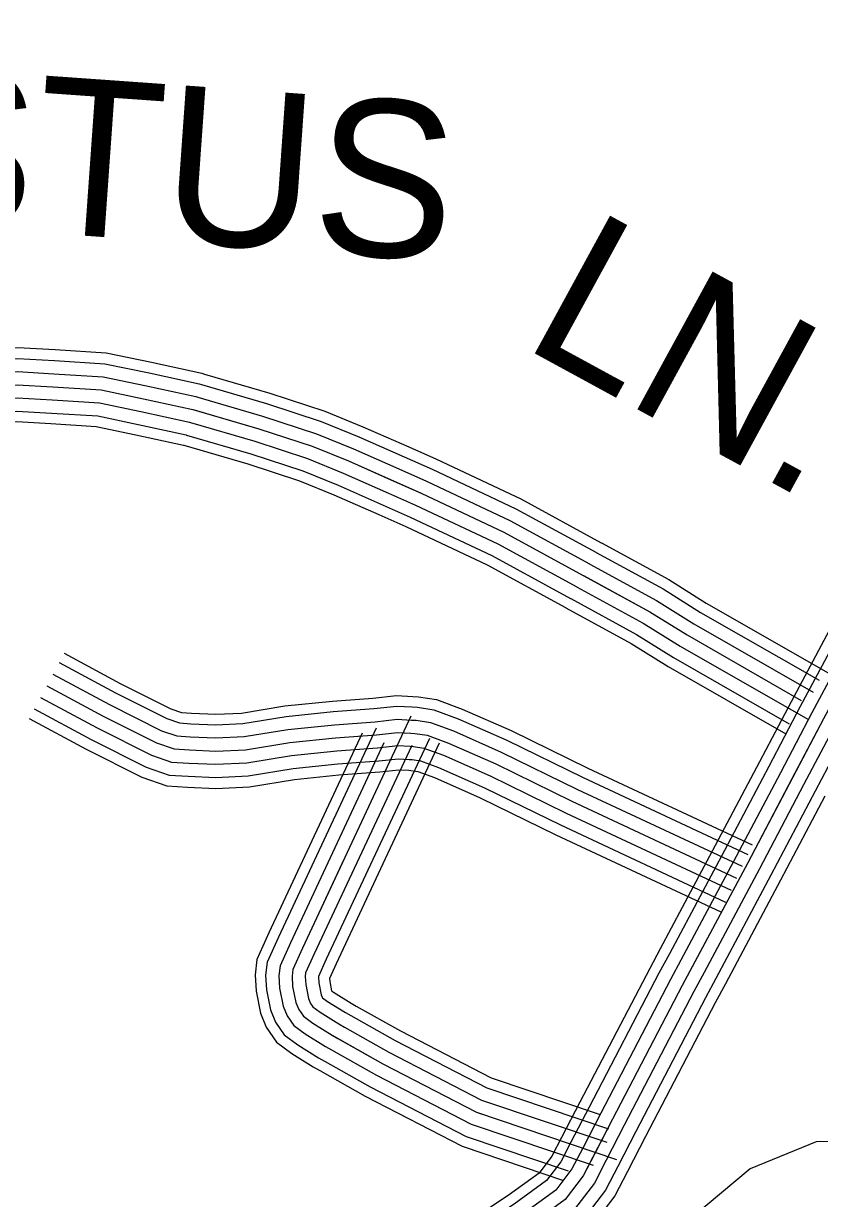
# Model space of a CAD drawing. Extents: x 1551132 to 1791609, y 378168 to 563823.
# Drawn here: x 1641403 to 1643278, y 433226 to 435995 of the extents above; entities that cross this region are included whole.
import ezdxf

# ---------------------------------------------------------------- set-up
doc = ezdxf.new("R2010")
doc.units = 0
for name, color, linetype in [('DESIGN - ROW - Right-of-Way and Easement Labels', 7, 'Continuous'), ('DESIGN - TRANSPORTATION - Text', 7, 'Continuous'), ('SURVEY - CONTROL with Text', 7, 'Continuous'), ('SURVEY - TRANSPORTATION - Roads', 7, 'Continuous')]:
    doc.layers.add(name, color=color, linetype=linetype)

msp = doc.modelspace()

# ---------------------------------------------------------------- linework, layer by layer
at = {"layer": 'DESIGN - TRANSPORTATION - Text'}
msp.add_lwpolyline([(1643790.259, 434164.897), (1643797.226, 434096.112), (1643792.526, 434040.077), (1643820.95, 433917.524), (1643831.858, 433831.247), (1643833.2, 433779.146), (1643838.566, 433728.994), (1643822.075, 433689.135), (1643797.467, 433639.35), (1643750.51, 433559.806), (1643699.294, 433460.279), (1643634.679, 433406.986), (1643590.472, 433387.502), (1643554.306, 433371.926), (1643508.149, 433356.476), (1643464.225, 433359.026), (1643436.001, 433362.509), (1643392.293, 433359.918), (1643270.396, 433359.426), (1643115.25, 433295.199), (1642975.545, 433178.746)], dxfattribs=at)
at = {"layer": 'SURVEY - CONTROL with Text'}
for points in [[(1644081.205, 437992.523), (1644088.688, 437922.396), (1644111.529, 437766.067), (1644156.011, 437559.536), (1644173.327, 437467.309), (1644178.452, 437349.148), (1644172.819, 437130.942), (1644152.652, 436840.759), (1644144.352, 436532.476), (1644138.352, 436264.219), (1644124.469, 436012.038), (1644117.961, 435944.011), (1644097.378, 435866.059), (1644022.263, 435720.413), (1643900.491, 435488.999), (1643734.178, 435185.799), (1643563.807, 434876.632), (1643450.143, 434659.168), (1643287.83, 434355.952), (1643109.234, 434016.801), (1642955.02, 433727.535), (1642790.616, 433412.319), (1642721.592, 433278.648), (1642679.16, 433222.872)], [(1643372.044, 434697.003), (1643211.24, 434396.62), (1643136.75, 434255.158)], [(1643393.836, 434685.336), (1643233.073, 434385.028), (1643158.616, 434243.641)], [(1643421.16, 434670.71), (1643260.447, 434370.494), (1643186.049, 434229.19)], [(1643448.493, 434656.077), (1643287.83, 434355.952), (1643213.473, 434214.748)], [(1643475.825, 434641.443), (1643315.212, 434341.41), (1643240.897, 434200.306)], [(1643503.15, 434626.818), (1643342.587, 434326.876), (1643268.33, 434185.856)], [(1643136.758, 434255.174), (1643032.61, 434057.402), (1642902.747, 433813.813)], [(1643158.624, 434243.657), (1643054.451, 434045.835), (1642924.554, 433802.179)], [(1643186.057, 434229.207), (1643081.843, 434031.318), (1642951.904, 433787.595)], [(1643213.481, 434214.765), (1643109.234, 434016.801), (1642979.261, 433773.012)], [(1643240.906, 434200.323), (1643136.625, 434002.284), (1643006.619, 433758.428)], [(1643268.338, 434185.873), (1643164.016, 433987.767), (1643033.968, 433743.844)], [(1643291.088, 434173.889), (1643186.74, 433975.734), (1643056.66, 433731.744)], [(1642902.755, 433813.821), (1642878.314, 433767.986), (1642713.651, 433452.261), (1642670.927, 433369.518)], [(1642924.563, 433802.187), (1642900.18, 433756.461), (1642735.584, 433440.878), (1642692.885, 433358.176)], [(1642951.912, 433787.604), (1642927.596, 433741.994), (1642763.1, 433426.602), (1642720.434, 433343.959)], [(1642979.27, 433773.02), (1642955.02, 433727.535), (1642790.616, 433412.319), (1642747.975, 433329.733)], [(1643006.627, 433758.436), (1642982.445, 433713.077), (1642818.132, 433398.035), (1642775.516, 433315.508)], [(1643033.977, 433743.853), (1643009.861, 433698.61), (1642845.648, 433383.76), (1642803.065, 433301.291)], [(1643056.668, 433731.752), (1643032.61, 433686.618), (1642868.472, 433371.909), (1642825.915, 433289.491)], [(1642670.927, 433369.534), (1642648.011, 433325.141), (1642617.853, 433285.507), (1642545.213, 433232.647), (1642401.408, 433137.511), (1642324.285, 433090.552)], [(1642692.885, 433358.192), (1642668.977, 433311.891), (1642635.328, 433267.656), (1642559.313, 433212.338), (1642414.658, 433116.636), (1642337.134, 433069.443)], [(1642720.434, 433343.975), (1642695.285, 433295.274), (1642657.244, 433245.264), (1642576.987, 433186.863), (1642431.274, 433090.46), (1642353.259, 433042.959)], [(1642747.975, 433329.75), (1642721.592, 433278.648), (1642679.16, 433222.872), (1642594.67, 433161.387), (1642447.89, 433064.284), (1642369.375, 433016.483)], [(1642775.516, 433315.524), (1642747.9, 433262.023), (1642701.076, 433200.48), (1642612.353, 433135.911), (1642464.506, 433038.109), (1642385.492, 432990.007)], [(1642803.065, 433301.307), (1642774.208, 433245.406), (1642722.992, 433178.088), (1642630.028, 433110.436), (1642481.123, 433011.933), (1642401.616, 432963.523)], [(1642825.915, 433289.507), (1642796.024, 433231.614), (1642741.175, 433159.52), (1642644.694, 433089.31), (1642494.914, 432990.216), (1642414.991, 432941.556)]]:
    msp.add_lwpolyline(points, dxfattribs=at)
at = {"layer": 'SURVEY - TRANSPORTATION - Roads'}
for points in [[(1641307.535, 435228.732), (1641389.725, 435231.524), (1641477.864, 435226.474), (1641598.311, 435218.965), (1641704.592, 435196.615), (1641823.573, 435170.764), (1641829.656, 435168.989)], [(1641308.41, 435203.031), (1641389.433, 435205.782), (1641476.322, 435200.806), (1641594.845, 435193.415), (1641699.209, 435171.473), (1641817.231, 435145.822), (1641822.456, 435144.297)], [(1641309.468, 435172.047), (1641389.066, 435174.756), (1641474.472, 435169.856), (1641590.67, 435162.614), (1641692.734, 435141.155), (1641809.59, 435115.763), (1641813.773, 435114.538)], [(1641829.731, 435168.964), (1641983.452, 435123.93), (1642113.232, 435081.287), (1642202.88, 435044.786), (1642310.744, 434997.06)], [(1640311.125, 435136.004), (1640516.953, 435128.021), (1640692.816, 435122.337), (1640952.793, 435131.863), (1641204.729, 435137.471), (1641388.708, 435143.722), (1641472.623, 435138.913), (1641586.495, 435131.813), (1641686.251, 435110.838), (1641801.948, 435085.695), (1641957.428, 435040.153), (1642082.966, 434998.902), (1642168.589, 434964.034), (1642339.769, 434888.299), (1642534.781, 434796.313), (1642721.693, 434694.394), (1642878.789, 434608.783), (1642966.212, 434553.882), (1643058.893, 434500.789)], [(1641310.518, 435141.063), (1641388.708, 435143.722), (1641472.623, 435138.913), (1641586.495, 435131.813), (1641686.251, 435110.838), (1641801.948, 435085.695), (1641805.09, 435084.779)], [(1641822.498, 435144.28), (1641975.819, 435099.371), (1642104.358, 435057.136), (1642192.831, 435021.111), (1642300.336, 434973.543)], [(1641311.568, 435110.079), (1641388.349, 435112.687), (1641470.773, 435107.971), (1641582.32, 435101.012), (1641679.768, 435080.52), (1641794.307, 435055.628), (1641796.407, 435055.02)], [(1641813.79, 435114.529), (1641966.628, 435069.762), (1642093.666, 435028.019), (1642180.706, 434992.568), (1642287.795, 434945.192)], [(1641312.626, 435079.095), (1641387.983, 435081.662), (1641468.923, 435077.02), (1641578.145, 435070.211), (1641673.293, 435050.203), (1641786.665, 435025.569), (1641787.723, 435025.26)], [(1641805.073, 435084.779), (1641957.428, 435040.153), (1642082.966, 434998.902), (1642168.589, 434964.034), (1642275.254, 434916.841)], [(1641313.468, 435054.394), (1641387.699, 435056.919), (1641467.448, 435052.353), (1641574.812, 435045.652), (1641668.126, 435026.035), (1641780.574, 435001.601), (1641780.799, 435001.535)], [(1641796.357, 435055.028), (1641948.228, 435010.543), (1642072.267, 434969.784), (1642156.473, 434935.5), (1642262.712, 434888.49)], [(1641787.648, 435025.277), (1641939.037, 434980.934), (1642061.575, 434940.667), (1642144.348, 434906.957), (1642250.171, 434860.14)], [(1641780.699, 435001.56), (1641931.703, 434957.325), (1642053.042, 434917.449), (1642134.69, 434884.207), (1642240.171, 434837.539)], [(1642310.728, 434997.068), (1642376.226, 434968.093), (1642574.522, 434874.557), (1642763.717, 434771.388), (1642764.559, 434770.929)], [(1642300.32, 434973.551), (1642365.535, 434944.692), (1642562.872, 434851.615), (1642751.401, 434748.82), (1642752.226, 434748.362)], [(1642287.778, 434945.2), (1642352.652, 434916.5), (1642548.822, 434823.964), (1642736.543, 434721.603), (1642737.368, 434721.153)], [(1642275.237, 434916.849), (1642339.769, 434888.299), (1642534.781, 434796.313), (1642721.693, 434694.394), (1642722.501, 434693.952)], [(1642262.696, 434888.499), (1642326.886, 434860.098), (1642520.739, 434768.662), (1642706.843, 434667.185), (1642707.635, 434666.752)], [(1642240.154, 434837.547), (1642303.728, 434809.422), (1642495.498, 434718.961), (1642680.144, 434618.275), (1642680.919, 434617.85)], [(1642250.154, 434860.148), (1642314.003, 434831.906), (1642506.69, 434741.012), (1642691.985, 434639.967), (1642692.777, 434639.542)], [(1642764.459, 434770.988), (1642923.138, 434684.51), (1643011.353, 434629.117), (1643314.962, 434455.196)], [(1642752.151, 434748.404), (1642910.139, 434662.31), (1642998.12, 434607.058), (1643277.08, 434447.254)], [(1642737.318, 434721.186), (1642894.464, 434635.542), (1642982.162, 434580.466), (1643263.538, 434419.295)], [(1642722.485, 434693.961), (1642878.789, 434608.783), (1642966.212, 434553.882), (1643235.372, 434399.695)], [(1642707.652, 434666.735), (1642863.115, 434582.024), (1642950.263, 434527.298), (1643250.614, 434355.219)], [(1642680.994, 434617.817), (1642834.94, 434533.915), (1642921.588, 434479.505), (1643198.982, 434320.618)], [(1642692.819, 434639.517), (1642847.44, 434555.257), (1642934.305, 434500.706), (1643207.19, 434344.385)], [(1641498.913, 434510.63), (1641631.235, 434439.77), (1641750.366, 434379.61), (1641775.632, 434370.902), (1641798.973, 434369.385), (1641856.046, 434366.985), (1641917.195, 434369.902), (1642019.009, 434386.56), (1642130.89, 434397.927), (1642226.529, 434404.994), (1642282.045, 434411.12), (1642320.136, 434409.103), (1642334.069, 434408.328), (1642376.318, 434401.853), (1642436.833, 434379.369), (1642552.272, 434328.484), (1642732.192, 434240.24), (1643119.842, 434059.102)], [(1641487.238, 434488.846), (1641619.827, 434417.836), (1641740.724, 434356.785), (1641770.715, 434346.451), (1641797.656, 434344.701), (1641856.113, 434342.243), (1641919.787, 434345.276), (1642022.251, 434362.043), (1642133.048, 434373.302), (1642228.796, 434380.377), (1642282.745, 434386.336), (1642318.802, 434384.419), (1642331.502, 434383.719), (1642370.076, 434377.802), (1642427.533, 434356.452), (1642541.847, 434306.075), (1642721.518, 434217.948), (1643109.384, 434036.702)], [(1641472.605, 434461.512), (1641605.527, 434390.327), (1641728.633, 434328.167), (1641764.549, 434315.792), (1641795.998, 434313.742), (1641856.205, 434311.217), (1641923.037, 434314.4), (1642026.326, 434331.292), (1642135.757, 434342.418), (1642231.646, 434349.501), (1642283.636, 434355.243), (1642317.119, 434353.468), (1642328.294, 434352.843), (1642362.243, 434347.635), (1642415.875, 434327.717), (1642528.764, 434277.958), (1642708.135, 434189.981), (1643096.259, 434008.618)], [(1641457.972, 434434.186), (1641591.219, 434362.826), (1641716.541, 434299.541), (1641758.382, 434285.124), (1641794.34, 434282.783), (1641856.288, 434280.183), (1641926.286, 434283.516), (1642030.401, 434300.55), (1642138.465, 434311.534), (1642234.488, 434318.625), (1642284.52, 434324.151), (1642315.444, 434322.509), (1642325.077, 434321.976), (1642354.418, 434317.476), (1642404.217, 434298.975), (1642515.681, 434249.849), (1642694.743, 434162.022), (1643083.134, 433980.534)], [(1641457.972, 434434.186), (1641591.219, 434362.826), (1641716.541, 434299.541), (1641758.382, 434285.124), (1641794.34, 434282.783), (1641856.288, 434280.183), (1641926.286, 434283.516), (1642030.401, 434300.55), (1642138.465, 434311.534), (1642234.488, 434318.625), (1642284.52, 434324.151), (1642315.444, 434322.509), (1642325.077, 434321.976), (1642354.418, 434317.476), (1642404.217, 434298.975), (1642515.681, 434249.849), (1642694.743, 434162.022), (1643083.134, 433980.534)], [(1641443.339, 434406.861), (1641576.911, 434335.326), (1641704.45, 434270.916), (1641752.215, 434254.457), (1641792.681, 434251.823), (1641856.371, 434249.148), (1641929.536, 434252.632), (1642034.476, 434269.807), (1642141.173, 434280.649), (1642237.329, 434287.75), (1642285.403, 434293.058), (1642313.769, 434291.55), (1642321.86, 434291.108), (1642346.593, 434287.316), (1642392.559, 434270.233), (1642502.598, 434221.74), (1642681.352, 434134.063), (1643070.009, 433952.45)], [(1641428.706, 434379.527), (1641562.612, 434307.816), (1641692.359, 434242.298), (1641746.049, 434223.798), (1641791.023, 434220.864), (1641856.463, 434218.123), (1641932.786, 434221.756), (1642038.55, 434239.057), (1642143.881, 434249.765), (1642240.179, 434256.874), (1642286.295, 434261.966), (1642312.086, 434260.599), (1642318.652, 434260.232), (1642338.76, 434257.149), (1642380.901, 434241.499), (1642489.515, 434193.622), (1642667.969, 434106.095), (1643056.885, 433924.366)], [(1641416.565, 434356.859), (1641550.737, 434284.999), (1641682.325, 434218.548), (1641740.932, 434198.355), (1641789.648, 434195.18), (1641856.538, 434192.372), (1641935.486, 434196.139), (1642041.925, 434213.548), (1642146.131, 434224.14), (1642242.537, 434231.265), (1642287.028, 434236.173), (1642310.694, 434234.915), (1642315.986, 434234.623), (1642332.269, 434232.132), (1642371.226, 434217.656), (1642478.665, 434170.305), (1642656.861, 434082.903), (1643046.002, 433901.065)], [(1642315.736, 434362.543), (1642060.191, 433815.454), (1642037.717, 433765.603), (1642035.809, 433749.944), (1642037.325, 433725.551), (1642044.908, 433687.842), (1642051.866, 433670.708), (1642062.625, 433655.216), (1642084.457, 433638.991), (1642130.156, 433610.515), (1642144.064, 433602.673)], [(1642201.297, 434322.434), (1641981.377, 433851.63), (1641953.236, 433789.203), (1641948.769, 433752.519), (1641951.144, 433714.259), (1641961.502, 433662.758), (1641975.152, 433629.157), (1641999.501, 433594.081), (1642035.583, 433567.272), (1642085.916, 433535.913), (1642101.474, 433527.13)], [(1642233.996, 434334.068), (1642003.843, 433841.313), (1641977.318, 433782.478), (1641973.577, 433751.785), (1641975.71, 433717.476), (1641985.276, 433669.908), (1641997.018, 433640.999), (1642017.492, 433611.507), (1642049.516, 433587.715), (1642098.524, 433557.172), (1642113.615, 433548.664)], [(1642359.701, 434310.159), (1642116.54, 433789.595), (1642098.115, 433748.727), (1642098.04, 433748.102), (1642098.94, 433733.627), (1642104.54, 433705.776), (1642106.715, 433700.418), (1642107.757, 433698.926), (1642119.398, 433690.267), (1642161.789, 433663.858), (1642174.514, 433656.683)], [(1642252.145, 434299.633), (1642032.017, 433828.388), (1642007.518, 433774.036), (1642004.693, 433750.869), (1642006.518, 433721.518), (1642015.092, 433678.875), (1642024.442, 433655.85), (1642040.058, 433633.366), (1642066.983, 433613.349), (1642114.34, 433583.848), (1642128.84, 433575.673)], [(1642317.652, 434293.425), (1642088.366, 433802.52), (1642067.916, 433757.169), (1642066.924, 433749.019), (1642068.133, 433729.585), (1642074.724, 433696.809), (1642079.291, 433685.567), (1642085.191, 433677.067), (1642101.932, 433664.633), (1642145.973, 433637.183), (1642159.289, 433629.674)], [(1642382.742, 434298.742), (1642139.914, 433778.861), (1642124.081, 433743.744), (1642124.498, 433736.977), (1642128.865, 433715.276), (1642133.89, 433711.543), (1642174.914, 433685.984), (1642187.147, 433679.084)], [(1642158.489, 434025.901), (1642060.191, 433815.454), (1642037.717, 433765.603), (1642035.809, 433749.944), (1642037.325, 433725.551), (1642044.908, 433687.842), (1642051.866, 433670.708), (1642062.625, 433655.216), (1642084.457, 433638.991), (1642130.156, 433610.515), (1642249.445, 433543.288), (1642470.223, 433429.027), (1642481.123, 433425.352)], [(1642187.105, 433679.1), (1642291.144, 433620.474), (1642504.589, 433510.013), (1642759.008, 433423.961)], [(1642174.48, 433656.7), (1642278.919, 433597.848), (1642494.514, 433486.27), (1642781.424, 433389.385)], [(1642159.264, 433629.691), (1642264.186, 433570.564), (1642482.373, 433457.645), (1642777.666, 433358.067)], [(1642144.048, 433602.682), (1642249.445, 433543.288), (1642470.223, 433429.027), (1642800.415, 433317.7)], [(1642128.831, 433575.673), (1642234.704, 433516.013), (1642458.073, 433400.41), (1642744.933, 433303.699)], [(1642113.615, 433548.664), (1642219.971, 433488.729), (1642445.932, 433371.784), (1642686.376, 433290.765)], [(1642101.482, 433527.13), (1642208.221, 433466.978), (1642436.249, 433348.967), (1642675.518, 433268.24)]]:
    msp.add_lwpolyline(points, dxfattribs=at)

# ---------------------------------------------------------------- texts
at = {"layer": 'DESIGN - ROW - Right-of-Way and Easement Labels'}
for s, height, rotation, p in [('DEMASTUS', 369.9914, 355.944311, (1639665.14, 435628.508)), ('LN.', 369.9954, 331.396142, (1642572.088, 435236.958))]:
    msp.add_text(s, height=height, rotation=rotation, dxfattribs=at).set_placement(p)

doc.saveas('drawing.dxf')
